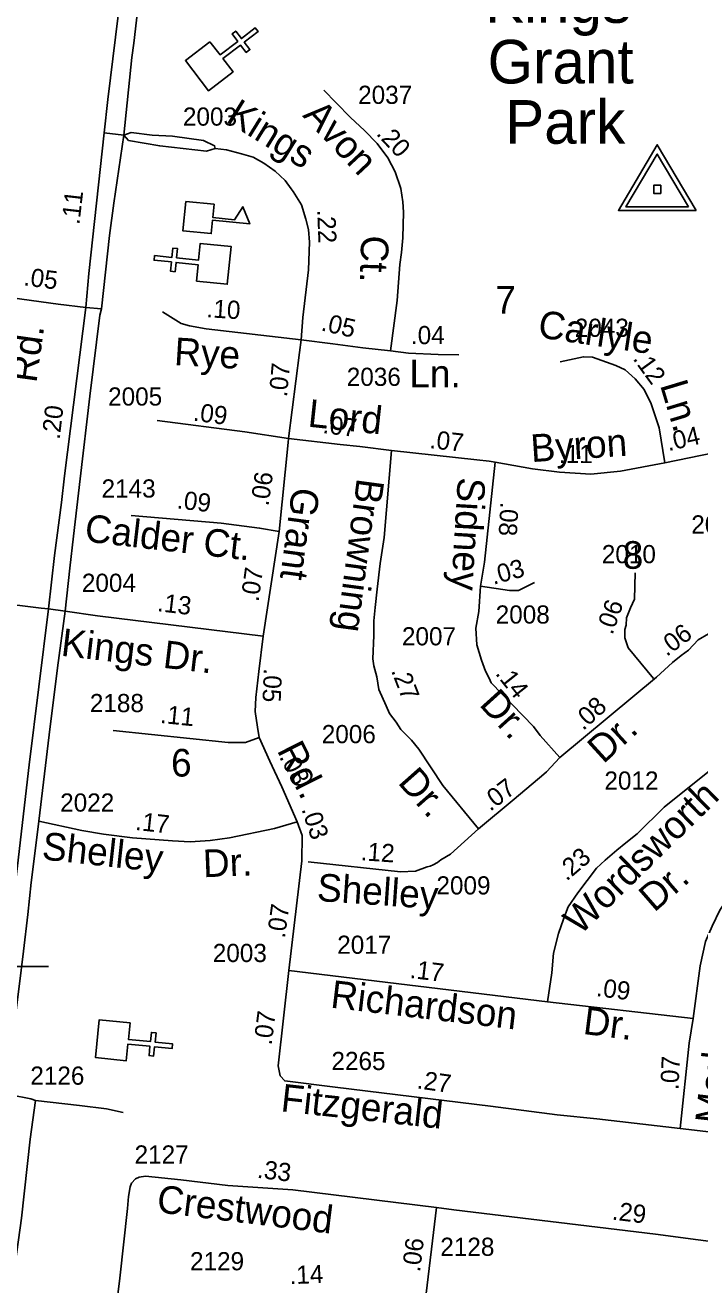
# Model space of a CAD drawing. Extents: x 2290055 to 2389491, y 66597 to 237875.
# Drawn here: x 2341452 to 2343771, y 186642 to 190974 of the extents above; entities that cross this region are included whole.
import ezdxf

# ---------------------------------------------------------------- set-up
doc = ezdxf.new("R2010")
doc.units = 0
for name, color, linetype in [('Exist Boundary Land Use Park Urban  Label', 7, 'Continuous'), ('Exist Cultural Church CELL', 7, 'Continuous'), ('Exist Cultural Educational Facility High CELL', 7, 'Continuous'), ('Exist Road Non-System Type 51', 7, 'Continuous'), ('Exist Road Primary US Divided Attributed', 7, 'Continuous'), ('Exist Road Primary US Mileage Hundredths English Label', 7, 'Continuous'), ('Exist Road Primary US Structure Ovrhead Sign CELL', 7, 'Continuous'), ('Exist Road Secondary Mileage Hundredths English Label', 7, 'Continuous'), ('Exist Road Secondary Type 51 Attributed', 7, 'Continuous'), ('Exist Road Secondary Type 51 Divided Attributed', 7, 'Continuous'), ('Exist Road Secondary Type 51 Label', 7, 'Continuous'), ('Exist Road Secondary Type 51 Number Label', 7, 'Continuous'), ('Exist Survey Geodetic Marker CELL', 7, 'Continuous')]:
    doc.layers.add(name, color=color, linetype=linetype)

msp = doc.modelspace()

# ---------------------------------------------------------------- linework, layer by layer
at = {"layer": 'Exist Cultural Church CELL'}
for points in [[(2342087.4, 190917.4), (2342122.1, 190872.2), (2342182.6, 190918.5), (2342163.1, 190943.9), (2342175.8, 190953.6), (2342195.3, 190928.2), (2342243, 190964.8), (2342252.8, 190952.1), (2342205, 190915.5), (2342224.5, 190890.1), (2342211.8, 190880.4), (2342192.3, 190905.8), (2342131.9, 190859.5), (2342166.8, 190813.7), (2342082.3, 190748.9), (2342002.9, 190852.6)], [(2342041.1, 190093.9), (2342046.7, 190150.5), (2341971, 190158.2), (2341967.7, 190126.3), (2341951.8, 190128), (2341955.1, 190159.8), (2341895.2, 190165.8), (2341896.8, 190181.8), (2341956.7, 190175.7), (2341959.9, 190207.6), (2341975.8, 190206), (2341972.6, 190174.1), (2342048.3, 190166.5), (2342054.2, 190223.8), (2342160.2, 190213.1), (2342147, 190083.2)], [(2341812.9, 187543.1), (2341807.2, 187486.5), (2341882.9, 187478.6), (2341886.2, 187510.4), (2341902.1, 187508.8), (2341898.8, 187477), (2341958.6, 187470.8), (2341957, 187454.8), (2341897.1, 187461), (2341893.8, 187429.2), (2341877.9, 187430.8), (2341881.2, 187462.7), (2341805.5, 187470.5), (2341799.5, 187413.2), (2341693.6, 187424.2), (2341707, 187554.1)]]:
    msp.add_lwpolyline(points, close=True, dxfattribs=at)
at = {"layer": 'Exist Cultural Educational Facility High CELL'}
msp.add_lwpolyline([(2342004.1, 190368.3), (2342101.6, 190358.6), (2342097, 190312.8), (2342171.7, 190305.3), (2342200.5, 190349.7), (2342223.9, 190290.4), (2342096, 190303.2), (2342091.5, 190257.4), (2341994, 190267.2)], close=True, dxfattribs=at)
at = {"layer": 'Exist Road Non-System Type 51'}
msp.add_lwpolyline([(2341401.4, 187295.3), (2341471.4, 187281.5), (2341487.3, 187276.2), (2341639.3, 187258.5), (2341731.2, 187247.9), (2341789.5, 187235.5)], dxfattribs=at)
at = {"layer": 'Exist Road Primary US Divided Attributed'}
for points in [[(2341843.4, 192196), (2341833.4, 192009.6), (2341820, 191635), (2341819.3, 191596.1), (2341811.8, 191441.7), (2341802.7, 191299.6), (2341779.9, 191074.3), (2341736.7, 190718.2), (2341724.1, 190604.3)], [(2341790.8, 190596.2), (2341819, 190863), (2341825.8, 190911.7), (2341844, 191071.4), (2341860.6, 191215.5), (2341907, 191732.9), (2341912.1, 191926.7), (2341915.5, 191984.9)], [(2341724.1, 190604.3), (2341671.1, 190119.7), (2341660.8, 190002.7)], [(2341714, 189998.5), (2341741.5, 190250.5), (2341757, 190362.4), (2341790.8, 190596.2)], [(2341660.8, 190002.7), (2341587.3, 189424.4), (2341576.5, 189332.5), (2341553, 189150.4), (2341532.3, 188966.6)], [(2341589.1, 188959.2), (2341605.2, 189107.2), (2341618.6, 189217.4), (2341640.9, 189413.9), (2341673.9, 189697.9), (2341708.7, 189976.4), (2341714, 189998.5)], [(2341532.3, 188966.6), (2341465.6, 188430), (2341425.5, 188083.6), (2341416.3, 188006.5), (2341391.2, 187802.7), (2341372.6, 187646.8), (2341364.4, 187578.5), (2341350.2, 187456.1), (2341340.4, 187373.6), (2341315.8, 187168.7), (2341294, 187010), (2341255, 186696)], [(2341498.8, 188237.3), (2341534.5, 188534.3), (2341562.9, 188764.4), (2341589.1, 188959.2)], [(2341313.3, 186691.8), (2341336.5, 186883.8), (2341350.2, 186995.3), (2341366.4, 187131.1), (2341395.3, 187370.9), (2341415.4, 187540.5), (2341431.1, 187668), (2341445.8, 187789.5), (2341461.1, 187915.7), (2341472.9, 188025.4), (2341488.6, 188153.6), (2341498.8, 188237.3)]]:
    msp.add_lwpolyline(points, dxfattribs=at)
at = {"layer": 'Exist Road Primary US Structure Ovrhead Sign CELL'}
msp.add_line((2341406.2, 187737.2), (2341532.6, 187737.2), dxfattribs=at)
at = {"layer": 'Exist Road Secondary Type 51 Attributed'}
for p, q in [((2343650.8, 189468.8), (2343817.9, 189503.9)), ((2342358.5, 187723), (2342403.7, 188100.9)), ((2342358.5, 187723), (2343247.2, 187615.8)), ((2343247.2, 187615.8), (2343748.6, 187558.6)), ((2343704.1, 187180.5), (2344061.9, 187136.1)), ((2342865.7, 186908), (2342827, 186583.7))]:
    msp.add_line(p, q, dxfattribs=at)
for points in [[(2342708.5, 189853.9), (2342731.4, 190027.4), (2342740.5, 190151.6), (2342746.1, 190192.7), (2342750, 190242.5), (2342753, 190330.8), (2342750.5, 190367.2), (2342743.1, 190412.4), (2342723.9, 190470.1), (2342698.7, 190517.4), (2342661.7, 190567.7), (2342618.8, 190612), (2342570, 190656.4), (2342521.2, 190706.7), (2342478.3, 190751)], [(2341790.8, 190596.2), (2341724.1, 190604.3)], [(2342400.6, 189892), (2342406.4, 189968.7), (2342425.8, 190132.7), (2342429.4, 190228.2), (2342425.8, 190271.7), (2342417.3, 190306.7), (2342401.6, 190356.3), (2342373, 190402.2), (2342366.6, 190411.9), (2342346, 190439.7), (2342311, 190472.3), (2342272.3, 190500.1), (2342236, 190520.6), (2342195.3, 190531.3), (2342144.6, 190545.6), (2342104.9, 190549.9)], [(2341660.8, 190002.7), (2341565.3, 190014.5), (2341407.9, 190036)], [(2341714, 189998.5), (2341660.8, 190002.7)], [(2341924.3, 189988.2), (2341988.5, 189948), (2342017.4, 189940.4), (2342074, 189930.4), (2342400.6, 189892)], [(2342357.8, 189553.2), (2342395.3, 189848.2), (2342400.6, 189892)], [(2342400.6, 189892), (2342509.3, 189878.4), (2342612.6, 189864.5), (2342708.5, 189853.9)], [(2342708.5, 189853.9), (2342769.9, 189846.3), (2342871.5, 189841.9), (2342942.5, 189840)], [(2343650.8, 189468.8), (2343631.6, 189589.9), (2343604.2, 189672.1), (2343580.5, 189720.7), (2343549.4, 189758.1), (2343514.5, 189789.2), (2343482.1, 189804.1), (2343401.9, 189832.9), (2343371.3, 189834), (2343291.3, 189816.6)], [(2341906.3, 189614.8), (2342207.7, 189575.3), (2342357.8, 189553.2)], [(2342324.7, 189232.7), (2342356.3, 189539.2), (2342357.8, 189553.2)], [(2342357.8, 189553.2), (2342534.7, 189532.2), (2342603, 189524.9), (2342711.6, 189511.2)], [(2342711.6, 189511.2), (2342686.1, 189212.6), (2342672.7, 189122.5), (2342661.9, 189035), (2342655.2, 188971.7), (2342651.1, 188926), (2342651.1, 188874.8), (2342647.1, 188795.4), (2342651.1, 188771.2), (2342660.5, 188733.5), (2342667.3, 188689.1), (2342692.8, 188633.9), (2342704.9, 188607), (2342727.8, 188577.4), (2342743.9, 188551.8), (2342780.3, 188515.5), (2342805.8, 188484.5), (2342888.2, 188360), (2343010.4, 188210.7)], [(2342711.6, 189511.2), (2343004.9, 189478.9), (2343047.1, 189474.5), (2343067.3, 189471.3)], [(2343067.3, 189471.3), (2343031.3, 189127.2), (2343017.6, 189044.6)], [(2343067.3, 189471.3), (2343195.7, 189448.6), (2343289.1, 189436.7), (2343396.2, 189430.5), (2343498.3, 189440.5), (2343650.8, 189468.8)], [(2342324.7, 189232.7), (2342258.2, 189244.7), (2342126.4, 189262.1), (2341816.6, 189288.1)], [(2342270.6, 188873.5), (2342324.7, 189232.7)], [(2343612.4, 188727.9), (2343525.1, 188832.4), (2343513.3, 188867), (2343513, 188895.8), (2343517.8, 188910.8), (2343519.5, 188935.5), (2343533.2, 188970.3), (2343546.9, 189000.2), (2343548.5, 189091)], [(2343017.6, 189044.6), (2343011.4, 188957.9), (2343001.4, 188900.6), (2343005.1, 188843.3), (2343021.3, 188791), (2343035, 188753), (2343046.9, 188728.8), (2343053.6, 188712.7), (2343199.4, 188562.2), (2343222.6, 188531.1), (2343289.6, 188455.8)], [(2343017.6, 189044.6), (2343117.2, 189030.1), (2343148.4, 189030.1), (2343203.2, 189057.5)], [(2341532.3, 188966.6), (2341506.6, 188968.8), (2341433.9, 188978.5), (2341278.9, 188987)], [(2341532.3, 188966.6), (2341589.1, 188959.2)], [(2341589.1, 188959.2), (2341701.2, 188943.5), (2342270.6, 188873.5)], [(2343622.7, 188732.3), (2343677.7, 188782.1), (2343707.3, 188806.8), (2343732, 188824.9), (2343766.1, 188860.7), (2343801.1, 188880.9), (2343876.5, 188921.4)], [(2342257, 188524), (2342250.2, 188559.7), (2342243.1, 188613.4), (2342245.5, 188661.9), (2342254.9, 188751.7), (2342270.6, 188873.5)], [(2343289.6, 188455.8), (2343622.7, 188732.3)], [(2342257, 188524), (2342210, 188507.7), (2342149.8, 188507.7), (2341755.1, 188549)], [(2342387.5, 188234.9), (2342334.1, 188355.2), (2342292.7, 188442.7), (2342257, 188524)], [(2343988.5, 188516.3), (2343902, 188490.5), (2343839, 188437.5), (2343649, 188285.1), (2343556.2, 188193.6), (2343517.2, 188162.6), (2343486.3, 188137), (2343445.6, 188103.1), (2343416, 188074.9), (2343351.8, 187990.4), (2343318.3, 187941.7), (2343303, 187900.3), (2343285.2, 187850.7), (2343268.7, 187783.4), (2343262.8, 187714.8), (2343247.2, 187615.8)], [(2343010.4, 188210.7), (2343132.7, 188312.3), (2343234.9, 188398.4), (2343244.3, 188406.5), (2343289.6, 188455.8)], [(2341498.8, 188237.3), (2341646.4, 188205.2), (2341720.8, 188192.2), (2341821.3, 188179.2), (2341958.3, 188169.1), (2342019.8, 188165.6), (2342088.3, 188170.3), (2342154.5, 188179.8), (2342309.3, 188211.7), (2342387.5, 188234.9)], [(2342403.7, 188100.9), (2342403.8, 188188.1), (2342387.5, 188234.9)], [(2342425.5, 188097.3), (2342742.9, 188062.2), (2342793.7, 188064.6), (2342834.4, 188079.6), (2342844.3, 188081.9), (2342854.1, 188086.3), (2342869.8, 188095), (2342881.4, 188103.4), (2342914.8, 188123.9), (2343010.4, 188210.7)], [(2344153.8, 188234.5), (2344077.6, 188170.7), (2344033.2, 188124.6), (2343992, 188091.7), (2343957.5, 188062), (2343918, 188034), (2343898.2, 188017.5), (2343840.6, 187931.1), (2343814.2, 187875.7), (2343791, 187823.5), (2343772.1, 187739.1), (2343748.6, 187558.6)], [(2342328.7, 187361.2), (2342322.3, 187395.8), (2342358.5, 187723)], [(2343748.6, 187558.6), (2343734.8, 187473), (2343704.1, 187180.5)], [(2342328.7, 187361.2), (2342344.7, 187343.8), (2342517.2, 187322.5), (2343051.3, 187257), (2343280.5, 187227.4), (2343417.6, 187213.3), (2343704.1, 187180.5)], [(2341376.6, 186371.3), (2341401.3, 186573.7), (2341413.4, 186680.9), (2341439.6, 186871.3), (2341469.6, 187143.6), (2341487.3, 187276.2)], [(2341734.8, 186330), (2341753.8, 186471.7), (2341778, 186665.3), (2341804.3, 186905.3), (2341807.3, 186946.4), (2341813.4, 186979.2), (2341817.7, 186992.2), (2341830.8, 187006.9), (2341844, 187012.5), (2341865.6, 187016), (2341987.4, 187003.4), (2342149, 186984), (2342372.2, 186968.8), (2342865.7, 186908)], [(2342865.7, 186908), (2342925.2, 186900.7), (2343618.8, 186816.2), (2344352.7, 186719.4)]]:
    msp.add_lwpolyline(points, dxfattribs=at)
at = {"layer": 'Exist Road Secondary Type 51 Divided Attributed'}
for points in [[(2342104.9, 190549.9), (2342103, 190559.3), (2342065.2, 190577.7), (2341958.8, 190592.1), (2341888.8, 190596.3), (2341817, 190605.6), (2341790.8, 190596.2)], [(2341790.8, 190596.2), (2341807.7, 190577.7), (2341914.9, 190559.1), (2342075.4, 190540.6), (2342104.9, 190549.9)]]:
    msp.add_lwpolyline(points, dxfattribs=at)
at = {"layer": 'Exist Survey Geodetic Marker CELL'}
for points in [[(2343758.7, 190336.9), (2343624.7, 190562.9), (2343491.2, 190336.9)], [(2343732.7, 190349), (2343517.2, 190349), (2343624.7, 190531.1)], [(2343637, 190395.6), (2343637, 190423.8), (2343612.8, 190423.8), (2343612.8, 190395.6)]]:
    msp.add_lwpolyline(points, close=True, dxfattribs=at)

# ---------------------------------------------------------------- texts
at = {"layer": 'Exist Boundary Land Use Park Urban  Label'}
for s, p in [('Kings', (2343033.2, 190982.2)), ('Grant', (2343042, 190773.6)), ('Park', (2343102.7, 190566.4))]:
    msp.add_text(s, height=150, dxfattribs=at).set_placement(p)
at = {"layer": 'Exist Road Primary US Mileage Hundredths English Label'}
for s, rotation, p in [('.11', 83.4503, (2341638.4, 190286.3)), ('.20', 83.3265, (2341570.6, 189547.7))]:
    msp.add_text(s, height=62.5, rotation=rotation, dxfattribs=at).set_placement(p)
at = {"layer": 'Exist Road Secondary Mileage Hundredths English Label'}
for s, rotation, p in [('.20', 313.2491, (2342656.6, 190599.1)), ('.22', 272.3249, (2342455.8, 190339)), ('.05', 352.782, (2341444.7, 190079.6)), ('.10', 356.5448, (2342074.2, 189969.9)), ('.05', 346.9987, (2342466.4, 189924.9)), ('.12', 305.9583, (2343539.2, 189826.9)), ('.07', 84.6773, (2342351.8, 189693.7)), ('.09', 352.5354, (2342027.7, 189614.5)), ('.07', 353.2319, (2342473, 189571.5)), ('.07', 353.7025, (2342840.4, 189519.7)), ('.04', 12.9844, (2343663.5, 189509.1)), ('.11', 359.8865, (2343287, 189468.2)), ('.06', 81.9831, (2342288.3, 189318.5)), ('.09', 353.383, (2341971.7, 189312.6)), ('.08', 266.8683, (2343086, 189335)), ('.03', 15.2514, (2343061.6, 189049.5)), ('.07', 81.9831, (2342254.3, 188989.7)), ('.13', 353.2826, (2341904.2, 188959.3)), ('.06', 70.4704, (2343470.7, 188875.1)), ('.06', 36.7808, (2343657.3, 188801.1)), ('.05', 267.4999, (2342272.9, 188762.9)), ('.27', 291.0933, (2342709.3, 188754.4)), ('.14', 308.524, (2343066.1, 188743.7)), ('.08', 42.3733, (2343370.3, 188546.2)), ('.11', 354.2179, (2341914.6, 188574.9)), ('.08', 296.8278, (2342324.4, 188458.3)), ('.07', 37.162, (2343050.8, 188268.5)), ('.17', 353.7402, (2341828.9, 188207)), ('.03', 288.2103, (2342401.4, 188278.3)), ('.12', 356.0405, (2342604.2, 188102.6)), ('.23', 40.4317, (2343313.3, 188028.7)), ('.07', 82.1912, (2342344.7, 187832.5)), ('.17', 353.2175, (2342772.5, 187697.9)), ('.09', 352.7334, (2343413.1, 187635.7)), ('.07', 82.8097, (2342299.1, 187464.9)), ('.07', 87.5083, (2343697.9, 187311.7)), ('.27', 352.0581, (2342796.5, 187318.2)), ('.33', 353.142, (2342247.3, 187010.7)), ('.29', 353.0519, (2343467.5, 186867.1)), ('.06', 83.1901, (2342809.4, 186684.6)), ('.14', 2.2917, (2342362.2, 186644.4))]:
    msp.add_text(s, height=62.5, rotation=rotation, dxfattribs=at).set_placement(p)
msp.add_text('.04', height=62.5, dxfattribs=at).set_placement((2342778.2, 189877.2))
at = {"layer": 'Exist Road Secondary Type 51 Label'}
for s, rotation, p in [('Kings', 328.227, (2342138.8, 190644.3)), ('Avon', 313.2491, (2342403.3, 190661.9)), ('Ct.', 268.1003, (2342607.6, 190252.2)), ('Carlyle', 351.4886, (2343211.5, 189901.2)), ('Rd.', 82.0467, (2341490.6, 189741.9)), ('Rye', 356.5448, (2341962.6, 189805.6)), ('Ln.', 286.7824, (2343633.8, 189737.1)), ('Lord', 353.9064, (2342421.5, 189593.8)), ('Byron', 3.821, (2343192.8, 189471.4)), ('Browning', 262.4085, (2342592.8, 189418.7)), ('Sidney', 266.6013, (2342939.6, 189420.8)), ('Grant', 262.2898, (2342370.9, 189388)), ('Calder Ct.', 353.383, (2341653.7, 189199)), ('Kings Dr.', 353.2826, (2341572.6, 188806)), ('Dr.', 312.2289, (2343010.1, 188636.6)), ('Dr.', 42.3733, (2343439.6, 188431.6)), ('Rd.', 296.8278, (2342316, 188481)), ('Dr.', 311.5596, (2342730.3, 188368.5)), ('Wordsworth', 44.4084, (2343359.7, 187842.1)), ('Shelley', 353.7402, (2341506.9, 188105.8)), ('Dr.', 2.2718, (2342065, 188043.8)), ('Shelley', 356.0405, (2342453.4, 187962.7)), ('Dr.', 41.091, (2343614.5, 187921.1)), ('Marlowe Dr.', 83.5469, (2343849.3, 187192.1)), ('Richardson', 353.2175, (2342499.2, 187596.1)), ('Dr.', 352.7334, (2343367.2, 187505.4)), ('Fitzgerald', 353.7412, (2342328.3, 187239.6)), ('Crestwood', 352.9784, (2341901.5, 186892.4))]:
    msp.add_text(s, height=95, rotation=rotation, dxfattribs=at).set_placement(p)
for s, p in [('7', (2343068.3, 189982.4)), ('Ln.', (2342772.8, 189728.4)), ('8', (2343506.2, 189104.7)), ('6', (2341953.6, 188390.2))]:
    msp.add_text(s, height=95, dxfattribs=at).set_placement(p)
at = {"layer": 'Exist Road Secondary Type 51 Number Label'}
for s, p in [('2037', (2342596.7, 190703.4)), ('2003', (2341994.4, 190628.6)), ('2043', (2343341.4, 189902.3)), ('2036', (2342557.6, 189733.7)), ('2005', (2341737.2, 189666)), ('2143', (2341714.7, 189349.7)), ('2044', (2343742, 189226)), ('2010', (2343434.4, 189123.9)), ('2004', (2341647, 189025.4)), ('2008', (2343069.6, 188916.3)), ('2007', (2342747.3, 188841.4)), ('2188', (2341674.4, 188611.8)), ('2006', (2342471.7, 188505)), ('2012', (2343443.3, 188345.2)), ('2022', (2341572.4, 188269.7)), ('2009', (2342865.9, 187984.8)), ('2017', (2342524.8, 187780.7)), ('2003', (2342097, 187752.4)), ('2265', (2342505, 187381)), ('2126', (2341469.8, 187330.6)), ('2127', (2341828.2, 187059.4)), ('2128', (2342879.2, 186742)), ('2129', (2342018.8, 186692.4))]:
    msp.add_text(s, height=62.5, dxfattribs=at).set_placement(p)

doc.saveas('drawing.dxf')
